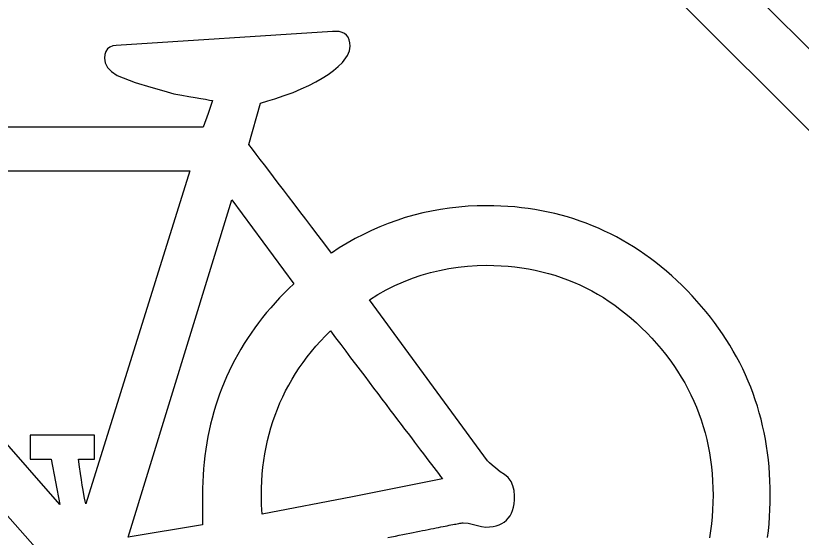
# Model space of a CAD drawing. Extents: x 99999.1 to 100096.1, y 99995 to 100010.7.
# Drawn here: x 100025.0451 to 100025.1791, y 100004.4513 to 100004.5402 of the extents above; entities that cross this region are included whole.
import ezdxf

# ---------------------------------------------------------------- set-up
doc = ezdxf.new("R2010")
doc.units = 0
doc.layers.add('TR_SN_ConstructionSigns', color=7, linetype='Continuous')

msp = doc.modelspace()

# ---------------------------------------------------------------- linework, layer by layer
at = {"layer": 'TR_SN_ConstructionSigns'}
for p, q in [((100025.31212, 100004.40276), (100025.06154, 100004.65334)), ((100025.05458, 100004.64638), (100025.30516, 100004.3958)), ((100025.09911, 100004.53748), (100025.06228, 100004.53512)), ((100025.09974, 100004.53751), (100025.09911, 100004.53748)), ((100025.1003, 100004.53746), (100025.09974, 100004.53751)), ((100025.10078, 100004.53733), (100025.1003, 100004.53746)), ((100025.1012, 100004.53713), (100025.10078, 100004.53733)), ((100025.10153, 100004.53686), (100025.1012, 100004.53713)), ((100025.10179, 100004.5365), (100025.10153, 100004.53686)), ((100025.10198, 100004.53607), (100025.10179, 100004.5365)), ((100025.06166, 100004.53502), (100025.06116, 100004.53481)), ((100025.06228, 100004.53512), (100025.06166, 100004.53502)), ((100025.10209, 100004.53557), (100025.10198, 100004.53607)), ((100025.10202, 100004.53421), (100025.10213, 100004.53498)), ((100025.10213, 100004.53498), (100025.10209, 100004.53557)), ((100025.06049, 100004.53408), (100025.06032, 100004.53355)), ((100025.06077, 100004.5345), (100025.06049, 100004.53408)), ((100025.06116, 100004.53481), (100025.06077, 100004.5345)), ((100025.1017, 100004.53337), (100025.10202, 100004.53421)), ((100025.06032, 100004.53355), (100025.06026, 100004.53292)), ((100025.06026, 100004.53292), (100025.0604, 100004.53212)), ((100025.10083, 100004.53219), (100025.1017, 100004.53337)), ((100025.0604, 100004.53212), (100025.0608, 100004.53137)), ((100025.0608, 100004.53137), (100025.06148, 100004.53065)), ((100025.09931, 100004.53081), (100025.10012, 100004.53149)), ((100025.10012, 100004.53149), (100025.10083, 100004.53219)), ((100025.06148, 100004.53065), (100025.06242, 100004.52997)), ((100025.06242, 100004.52997), (100025.06551, 100004.52881)), ((100025.0974, 100004.52951), (100025.09841, 100004.53015)), ((100025.09841, 100004.53015), (100025.09931, 100004.53081)), ((100025.06551, 100004.52881), (100025.06817, 100004.52798)), ((100025.0951, 100004.52827), (100025.0963, 100004.52888)), ((100025.0963, 100004.52888), (100025.0974, 100004.52951)), ((100025.06817, 100004.52798), (100025.07037, 100004.52737)), ((100025.07037, 100004.52737), (100025.07206, 100004.52688)), ((100025.09092, 100004.52655), (100025.09241, 100004.52711)), ((100025.09241, 100004.52711), (100025.0938, 100004.52768)), ((100025.0938, 100004.52768), (100025.0951, 100004.52827)), ((100025.07206, 100004.52688), (100025.07343, 100004.52664)), ((100025.07343, 100004.52664), (100025.07465, 100004.52642)), ((100025.07465, 100004.52642), (100025.07574, 100004.52623)), ((100025.07574, 100004.52623), (100025.07668, 100004.52606)), ((100025.07668, 100004.52606), (100025.07749, 100004.52592)), ((100025.07749, 100004.52592), (100025.07815, 100004.5258)), ((100025.07867, 100004.5257), (100025.07792, 100004.52348)), ((100025.07815, 100004.5258), (100025.07867, 100004.5257)), ((100025.08688, 100004.52528), (100025.08814, 100004.52569)), ((100025.08814, 100004.52569), (100025.08932, 100004.52602)), ((100025.08932, 100004.52602), (100025.09092, 100004.52655)), ((100025.08486, 100004.51823), (100025.08688, 100004.52528)), ((100025.07792, 100004.52348), (100025.07709, 100004.52119)), ((100025.07709, 100004.52119), (100025.0102, 100004.52119)), ((100025.08548, 100004.51743), (100025.08486, 100004.51823)), ((100025.08612, 100004.51659), (100025.08548, 100004.51743)), ((100025.08681, 100004.51569), (100025.08612, 100004.51659)), ((100025.08753, 100004.51475), (100025.08681, 100004.51569)), ((100025.00733, 100004.51374), (100025.0748, 100004.51374)), ((100025.0748, 100004.51374), (100025.05707, 100004.45699)), ((100025.08828, 100004.51377), (100025.08753, 100004.51475)), ((100025.08907, 100004.51273), (100025.08828, 100004.51377)), ((100025.0899, 100004.51164), (100025.08907, 100004.51273)), ((100025.09076, 100004.51051), (100025.0899, 100004.51164)), ((100025.05264, 100004.45683), (100025.00618, 100004.51006)), ((100025.09166, 100004.50933), (100025.09076, 100004.51051)), ((100025.06431, 100004.45131), (100025.08198, 100004.5088)), ((100025.08198, 100004.5088), (100025.09254, 100004.49449)), ((100025.0926, 100004.5081), (100025.09166, 100004.50933)), ((100025.09357, 100004.50682), (100025.0926, 100004.5081)), ((100025.11603, 100004.50688), (100025.11452, 100004.50656)), ((100025.11756, 100004.50716), (100025.11603, 100004.50688)), ((100025.1191, 100004.50738), (100025.11756, 100004.50716)), ((100025.12066, 100004.50755), (100025.1191, 100004.50738)), ((100025.12224, 100004.50768), (100025.12066, 100004.50755)), ((100025.12383, 100004.50775), (100025.12224, 100004.50768)), ((100025.12543, 100004.50778), (100025.12383, 100004.50775)), ((100025.12664, 100004.50777), (100025.12543, 100004.50778)), ((100025.12784, 100004.50773), (100025.12664, 100004.50777)), ((100025.12902, 100004.50766), (100025.12784, 100004.50773)), ((100025.1302, 100004.50757), (100025.12902, 100004.50766)), ((100025.13136, 100004.50745), (100025.1302, 100004.50757)), ((100025.13251, 100004.5073), (100025.13136, 100004.50745)), ((100025.13365, 100004.50713), (100025.13251, 100004.5073)), ((100025.13479, 100004.50693), (100025.13365, 100004.50713)), ((100025.13591, 100004.5067), (100025.13479, 100004.50693)), ((100025.09458, 100004.50549), (100025.09357, 100004.50682)), ((100025.11155, 100004.50576), (100025.11009, 100004.50529)), ((100025.11303, 100004.50618), (100025.11155, 100004.50576)), ((100025.11452, 100004.50656), (100025.11303, 100004.50618)), ((100025.13702, 100004.50645), (100025.13591, 100004.5067)), ((100025.13812, 100004.50617), (100025.13702, 100004.50645)), ((100025.13921, 100004.50587), (100025.13812, 100004.50617)), ((100025.14028, 100004.50553), (100025.13921, 100004.50587)), ((100025.14135, 100004.50517), (100025.14028, 100004.50553)), ((100025.09562, 100004.50412), (100025.09458, 100004.50549)), ((100025.10721, 100004.50419), (100025.1058, 100004.50357)), ((100025.10864, 100004.50476), (100025.10721, 100004.50419)), ((100025.11009, 100004.50529), (100025.10864, 100004.50476)), ((100025.14241, 100004.50479), (100025.14135, 100004.50517)), ((100025.14345, 100004.50438), (100025.14241, 100004.50479)), ((100025.14449, 100004.50394), (100025.14345, 100004.50438)), ((100025.0967, 100004.5027), (100025.09562, 100004.50412)), ((100025.1044, 100004.5029), (100025.10301, 100004.50217)), ((100025.1058, 100004.50357), (100025.1044, 100004.5029)), ((100025.14551, 100004.50347), (100025.14449, 100004.50394)), ((100025.14653, 100004.50298), (100025.14551, 100004.50347)), ((100025.14753, 100004.50246), (100025.14653, 100004.50298)), ((100025.09781, 100004.50123), (100025.0967, 100004.5027)), ((100025.10301, 100004.50217), (100025.10165, 100004.5014)), ((100025.14852, 100004.50192), (100025.14753, 100004.50246)), ((100025.14951, 100004.50135), (100025.14852, 100004.50192)), ((100025.00287, 100004.50074), (100025.05065, 100004.44715)), ((100025.09896, 100004.49971), (100025.09781, 100004.50123)), ((100025.1003, 100004.50058), (100025.09896, 100004.49971)), ((100025.10165, 100004.5014), (100025.1003, 100004.50058)), ((100025.15048, 100004.50075), (100025.14951, 100004.50135)), ((100025.15144, 100004.50013), (100025.15048, 100004.50075)), ((100025.15239, 100004.49948), (100025.15144, 100004.50013)), ((100025.15333, 100004.4988), (100025.15239, 100004.49948)), ((100025.12054, 100004.49732), (100025.12216, 100004.49749)), ((100025.12216, 100004.49749), (100025.12379, 100004.49759)), ((100025.12379, 100004.49759), (100025.12544, 100004.49763)), ((100025.12544, 100004.49763), (100025.12666, 100004.49761)), ((100025.12666, 100004.49761), (100025.12787, 100004.49756)), ((100025.12787, 100004.49756), (100025.12907, 100004.49748)), ((100025.15426, 100004.49809), (100025.15333, 100004.4988)), ((100025.15517, 100004.49736), (100025.15426, 100004.49809)), ((100025.11428, 100004.49593), (100025.11582, 100004.49638)), ((100025.11582, 100004.49638), (100025.11737, 100004.49676)), ((100025.11737, 100004.49676), (100025.11895, 100004.49707)), ((100025.11895, 100004.49707), (100025.12054, 100004.49732)), ((100025.12907, 100004.49748), (100025.13025, 100004.49736)), ((100025.13025, 100004.49736), (100025.13141, 100004.4972)), ((100025.13141, 100004.4972), (100025.13256, 100004.49702)), ((100025.13256, 100004.49702), (100025.1337, 100004.49679)), ((100025.1337, 100004.49679), (100025.13483, 100004.49654)), ((100025.13483, 100004.49654), (100025.13594, 100004.49625)), ((100025.13594, 100004.49625), (100025.13704, 100004.49592)), ((100025.15608, 100004.49661), (100025.15517, 100004.49736)), ((100025.15698, 100004.49582), (100025.15608, 100004.49661)), ((100025.10977, 100004.49416), (100025.11125, 100004.49482)), ((100025.11125, 100004.49482), (100025.11276, 100004.49541)), ((100025.11276, 100004.49541), (100025.11428, 100004.49593)), ((100025.13704, 100004.49592), (100025.13812, 100004.49557)), ((100025.13812, 100004.49557), (100025.13919, 100004.49517)), ((100025.13919, 100004.49517), (100025.14025, 100004.49475)), ((100025.15786, 100004.49501), (100025.15698, 100004.49582)), ((100025.15874, 100004.49418), (100025.15786, 100004.49501)), ((100025.09171, 100004.49369), (100025.0909, 100004.49289)), ((100025.09254, 100004.49449), (100025.09171, 100004.49369)), ((100025.10831, 100004.49343), (100025.10977, 100004.49416)), ((100025.14025, 100004.49475), (100025.14129, 100004.49429)), ((100025.14129, 100004.49429), (100025.14232, 100004.49379)), ((100025.14232, 100004.49379), (100025.14333, 100004.49327)), ((100025.1596, 100004.49331), (100025.15874, 100004.49418)), ((100025.0909, 100004.49289), (100025.09012, 100004.49207)), ((100025.10544, 100004.49176), (100025.10686, 100004.49263)), ((100025.10686, 100004.49263), (100025.10831, 100004.49343)), ((100025.14333, 100004.49327), (100025.14433, 100004.4927)), ((100025.14433, 100004.4927), (100025.14532, 100004.49211)), ((100025.16045, 100004.49243), (100025.1596, 100004.49331)), ((100025.16127, 100004.49154), (100025.16045, 100004.49243)), ((100025.08936, 100004.49124), (100025.08862, 100004.4904)), ((100025.09012, 100004.49207), (100025.08936, 100004.49124)), ((100025.12558, 100004.46431), (100025.10544, 100004.49176)), ((100025.14532, 100004.49211), (100025.14629, 100004.49148)), ((100025.14629, 100004.49148), (100025.14725, 100004.49081)), ((100025.14725, 100004.49081), (100025.14819, 100004.49011)), ((100025.16206, 100004.49063), (100025.16127, 100004.49154)), ((100025.0879, 100004.48956), (100025.08721, 100004.4887)), ((100025.08862, 100004.4904), (100025.0879, 100004.48956)), ((100025.14819, 100004.49011), (100025.14913, 100004.48938)), ((100025.16283, 100004.48972), (100025.16206, 100004.49063)), ((100025.16357, 100004.48879), (100025.16283, 100004.48972)), ((100025.08721, 100004.4887), (100025.08654, 100004.48783)), ((100025.14913, 100004.48938), (100025.15004, 100004.48861)), ((100025.15004, 100004.48861), (100025.15095, 100004.48781)), ((100025.16428, 100004.48785), (100025.16357, 100004.48879)), ((100025.08589, 100004.48696), (100025.08527, 100004.48607)), ((100025.08654, 100004.48783), (100025.08589, 100004.48696)), ((100025.15095, 100004.48781), (100025.15184, 100004.48697)), ((100025.15184, 100004.48697), (100025.15271, 100004.4861)), ((100025.16497, 100004.48691), (100025.16428, 100004.48785)), ((100025.16564, 100004.48595), (100025.16497, 100004.48691)), ((100025.08527, 100004.48607), (100025.08466, 100004.48517)), ((100025.0971, 100004.48471), (100025.09792, 100004.48559)), ((100025.09792, 100004.48559), (100025.09878, 100004.48646)), ((100025.09878, 100004.48646), (100025.09967, 100004.48528)), ((100025.15271, 100004.4861), (100025.15356, 100004.48521)), ((100025.16628, 100004.48498), (100025.16564, 100004.48595)), ((100025.08408, 100004.48427), (100025.08353, 100004.48335)), ((100025.08466, 100004.48517), (100025.08408, 100004.48427)), ((100025.09631, 100004.48382), (100025.0971, 100004.48471)), ((100025.09967, 100004.48528), (100025.10054, 100004.48412)), ((100025.10054, 100004.48412), (100025.10139, 100004.48299)), ((100025.15356, 100004.48521), (100025.15438, 100004.4843)), ((100025.15438, 100004.4843), (100025.15517, 100004.48338)), ((100025.16689, 100004.484), (100025.16628, 100004.48498)), ((100025.08353, 100004.48335), (100025.08299, 100004.48242)), ((100025.09482, 100004.482), (100025.09555, 100004.48292)), ((100025.09555, 100004.48292), (100025.09631, 100004.48382)), ((100025.10139, 100004.48299), (100025.10223, 100004.48188)), ((100025.15517, 100004.48338), (100025.15592, 100004.48245)), ((100025.16747, 100004.48301), (100025.16689, 100004.484)), ((100025.16803, 100004.482), (100025.16747, 100004.48301)), ((100025.08248, 100004.48149), (100025.08199, 100004.48054)), ((100025.08299, 100004.48242), (100025.08248, 100004.48149)), ((100025.09413, 100004.48107), (100025.09482, 100004.482)), ((100025.10223, 100004.48188), (100025.10305, 100004.4808)), ((100025.15592, 100004.48245), (100025.15664, 100004.4815)), ((100025.15664, 100004.4815), (100025.15732, 100004.48054)), ((100025.16857, 100004.48099), (100025.16803, 100004.482)), ((100025.08199, 100004.48054), (100025.08153, 100004.47959)), ((100025.09284, 100004.47916), (100025.09347, 100004.48012)), ((100025.09347, 100004.48012), (100025.09413, 100004.48107)), ((100025.10305, 100004.4808), (100025.10385, 100004.47974)), ((100025.15732, 100004.48054), (100025.15798, 100004.47956)), ((100025.16907, 100004.47997), (100025.16857, 100004.48099)), ((100025.08153, 100004.47959), (100025.08109, 100004.47862)), ((100025.09224, 100004.47819), (100025.09284, 100004.47916)), ((100025.10385, 100004.47974), (100025.10463, 100004.4787)), ((100025.15798, 100004.47956), (100025.1586, 100004.47857)), ((100025.16955, 100004.47893), (100025.16907, 100004.47997)), ((100025.17001, 100004.47788), (100025.16955, 100004.47893)), ((100025.08067, 100004.47764), (100025.08027, 100004.47666)), ((100025.08109, 100004.47862), (100025.08067, 100004.47764)), ((100025.09168, 100004.47721), (100025.09224, 100004.47819)), ((100025.10463, 100004.4787), (100025.10539, 100004.47769)), ((100025.10539, 100004.47769), (100025.10614, 100004.47671)), ((100025.1586, 100004.47857), (100025.15918, 100004.47757)), ((100025.15918, 100004.47757), (100025.15973, 100004.47656)), ((100025.17044, 100004.47683), (100025.17001, 100004.47788)), ((100025.08027, 100004.47666), (100025.07989, 100004.47566)), ((100025.09065, 100004.4752), (100025.09115, 100004.47621)), ((100025.09115, 100004.47621), (100025.09168, 100004.47721)), ((100025.10614, 100004.47671), (100025.10686, 100004.47575)), ((100025.15973, 100004.47656), (100025.16025, 100004.47553)), ((100025.17084, 100004.47576), (100025.17044, 100004.47683)), ((100025.07989, 100004.47566), (100025.07954, 100004.47466)), ((100025.09018, 100004.47417), (100025.09065, 100004.4752)), ((100025.10686, 100004.47575), (100025.10757, 100004.47481)), ((100025.10757, 100004.47481), (100025.10826, 100004.4739)), ((100025.16025, 100004.47553), (100025.16073, 100004.47448)), ((100025.17122, 100004.47468), (100025.17084, 100004.47576)), ((100025.07921, 100004.47364), (100025.0789, 100004.47262)), ((100025.07954, 100004.47466), (100025.07921, 100004.47364)), ((100025.08974, 100004.47313), (100025.09018, 100004.47417)), ((100025.10826, 100004.4739), (100025.10893, 100004.47301)), ((100025.16073, 100004.47448), (100025.16119, 100004.47342)), ((100025.16119, 100004.47342), (100025.1616, 100004.47235)), ((100025.17157, 100004.47359), (100025.17122, 100004.47468)), ((100025.1719, 100004.47249), (100025.17157, 100004.47359)), ((100025.0789, 100004.47262), (100025.07862, 100004.47158)), ((100025.08897, 100004.47102), (100025.08934, 100004.47208)), ((100025.08934, 100004.47208), (100025.08974, 100004.47313)), ((100025.10893, 100004.47301), (100025.10959, 100004.47214)), ((100025.10959, 100004.47214), (100025.11022, 100004.47131)), ((100025.1616, 100004.47235), (100025.16199, 100004.47127)), ((100025.1722, 100004.47138), (100025.1719, 100004.47249)), ((100025.07862, 100004.47158), (100025.07836, 100004.47054)), ((100025.08863, 100004.46994), (100025.08897, 100004.47102)), ((100025.11022, 100004.47131), (100025.11084, 100004.47049)), ((100025.16199, 100004.47127), (100025.16234, 100004.47017)), ((100025.17247, 100004.47026), (100025.1722, 100004.47138)), ((100025.07812, 100004.46949), (100025.0779, 100004.46842)), ((100025.07836, 100004.47054), (100025.07812, 100004.46949)), ((100025.08832, 100004.46885), (100025.08863, 100004.46994)), ((100025.11084, 100004.47049), (100025.11144, 100004.4697)), ((100025.11144, 100004.4697), (100025.11202, 100004.46894)), ((100025.16234, 100004.47017), (100025.16266, 100004.46906)), ((100025.17272, 100004.46912), (100025.17247, 100004.47026)), ((100025.05856, 100004.46867), (100025.04761, 100004.46867)), ((100025.04761, 100004.46867), (100025.04761, 100004.46457)), ((100025.05856, 100004.46457), (100025.05856, 100004.46867)), ((100025.0779, 100004.46842), (100025.07771, 100004.46735)), ((100025.08805, 100004.46774), (100025.08832, 100004.46885)), ((100025.11202, 100004.46894), (100025.11258, 100004.46819)), ((100025.11258, 100004.46819), (100025.11313, 100004.46748)), ((100025.16266, 100004.46906), (100025.16294, 100004.46793)), ((100025.17294, 100004.46798), (100025.17272, 100004.46912)), ((100025.07771, 100004.46735), (100025.07754, 100004.46626)), ((100025.08781, 100004.46663), (100025.08805, 100004.46774)), ((100025.11313, 100004.46748), (100025.11365, 100004.46678)), ((100025.11365, 100004.46678), (100025.11416, 100004.46612)), ((100025.16294, 100004.46793), (100025.16319, 100004.46679)), ((100025.16319, 100004.46679), (100025.16341, 100004.46564)), ((100025.17313, 100004.46682), (100025.17294, 100004.46798)), ((100025.1733, 100004.46566), (100025.17313, 100004.46682)), ((100025.07754, 100004.46626), (100025.07739, 100004.46517)), ((100025.08742, 100004.46435), (100025.0876, 100004.4655)), ((100025.0876, 100004.4655), (100025.08781, 100004.46663)), ((100025.11416, 100004.46612), (100025.11465, 100004.46547)), ((100025.11465, 100004.46547), (100025.11512, 100004.46485)), ((100025.16341, 100004.46564), (100025.16359, 100004.46447)), ((100025.17345, 100004.46448), (100025.1733, 100004.46566)), ((100025.04761, 100004.46457), (100025.0512, 100004.46457)), ((100025.0512, 100004.46457), (100025.05264, 100004.45683)), ((100025.05599, 100004.4633), (100025.05581, 100004.46457)), ((100025.05581, 100004.46457), (100025.05856, 100004.46457)), ((100025.07727, 100004.46407), (100025.07717, 100004.46295)), ((100025.07739, 100004.46517), (100025.07727, 100004.46407)), ((100025.08728, 100004.46319), (100025.08742, 100004.46435)), ((100025.11512, 100004.46485), (100025.11557, 100004.46426)), ((100025.11557, 100004.46426), (100025.11601, 100004.46369)), ((100025.12566, 100004.46419), (100025.12558, 100004.46431)), ((100025.12592, 100004.46394), (100025.12566, 100004.46419)), ((100025.16359, 100004.46447), (100025.16374, 100004.46329)), ((100025.17356, 100004.46329), (100025.17345, 100004.46448)), ((100025.05616, 100004.46213), (100025.05599, 100004.4633)), ((100025.07717, 100004.46295), (100025.07709, 100004.46183)), ((100025.08716, 100004.46202), (100025.08728, 100004.46319)), ((100025.11601, 100004.46369), (100025.11642, 100004.46314)), ((100025.11642, 100004.46314), (100025.11682, 100004.46262)), ((100025.12635, 100004.46356), (100025.12592, 100004.46394)), ((100025.12696, 100004.46305), (100025.12635, 100004.46356)), ((100025.12773, 100004.46241), (100025.12696, 100004.46305)), ((100025.16374, 100004.46329), (100025.16386, 100004.46209)), ((100025.17365, 100004.46209), (100025.17356, 100004.46329)), ((100025.05632, 100004.46107), (100025.05616, 100004.46213)), ((100025.07709, 100004.46183), (100025.07703, 100004.46069)), ((100025.08708, 100004.46084), (100025.08716, 100004.46202)), ((100025.11682, 100004.46262), (100025.1172, 100004.46213)), ((100025.1172, 100004.46213), (100025.11756, 100004.46165)), ((100025.11756, 100004.46165), (100025.11791, 100004.46121)), ((100025.12848, 100004.46197), (100025.12773, 100004.46241)), ((100025.12909, 100004.46143), (100025.12848, 100004.46197)), ((100025.12957, 100004.46079), (100025.12909, 100004.46143)), ((100025.16386, 100004.46209), (100025.16394, 100004.46089)), ((100025.17372, 100004.46088), (100025.17365, 100004.46209)), ((100025.05647, 100004.46012), (100025.05632, 100004.46107)), ((100025.05661, 100004.45928), (100025.05647, 100004.46012)), ((100025.07703, 100004.46069), (100025.077, 100004.45955)), ((100025.08703, 100004.45964), (100025.08708, 100004.46084)), ((100025.11791, 100004.46121), (100025.10254, 100004.45817)), ((100025.12991, 100004.46006), (100025.12957, 100004.46079)), ((100025.13011, 100004.45923), (100025.12991, 100004.46006)), ((100025.16394, 100004.46089), (100025.16399, 100004.45966)), ((100025.17376, 100004.45966), (100025.17372, 100004.46088)), ((100025.05674, 100004.45854), (100025.05661, 100004.45928)), ((100025.077, 100004.45955), (100025.07698, 100004.4584)), ((100025.08702, 100004.45843), (100025.08703, 100004.45964)), ((100025.13018, 100004.4583), (100025.13011, 100004.45923)), ((100025.16399, 100004.45966), (100025.16401, 100004.45843)), ((100025.17377, 100004.45843), (100025.17376, 100004.45966)), ((100025.05686, 100004.45792), (100025.05674, 100004.45854)), ((100025.05697, 100004.4574), (100025.05686, 100004.45792)), ((100025.05707, 100004.45699), (100025.05697, 100004.4574)), ((100025.07698, 100004.4584), (100025.07699, 100004.45605)), ((100025.08706, 100004.45682), (100025.08702, 100004.45843)), ((100025.10254, 100004.45817), (100025.08717, 100004.4552)), ((100025.13009, 100004.45698), (100025.13016, 100004.45762)), ((100025.13016, 100004.45762), (100025.13018, 100004.4583)), ((100025.16401, 100004.45843), (100025.16399, 100004.45718)), ((100025.17376, 100004.4572), (100025.17377, 100004.45843)), ((100025.07699, 100004.45605), (100025.07699, 100004.45341)), ((100025.08717, 100004.4552), (100025.08706, 100004.45682)), ((100025.12983, 100004.45585), (100025.12998, 100004.45639)), ((100025.12998, 100004.45639), (100025.13009, 100004.45698)), ((100025.16399, 100004.45718), (100025.16394, 100004.45595)), ((100025.17365, 100004.45477), (100025.17372, 100004.45598)), ((100025.17372, 100004.45598), (100025.17376, 100004.4572)), ((100025.12911, 100004.45452), (100025.1294, 100004.45492)), ((100025.1294, 100004.45492), (100025.12964, 100004.45536)), ((100025.12964, 100004.45536), (100025.12983, 100004.45585)), ((100025.16386, 100004.45473), (100025.16374, 100004.45353)), ((100025.16394, 100004.45595), (100025.16386, 100004.45473)), ((100025.17356, 100004.45357), (100025.17365, 100004.45477)), ((100025.07699, 100004.45341), (100025.06431, 100004.45131)), ((100025.11869, 100004.45323), (100025.11902, 100004.4533)), ((100025.11902, 100004.4533), (100025.11933, 100004.45336)), ((100025.11933, 100004.45336), (100025.11963, 100004.45342)), ((100025.11963, 100004.45342), (100025.11991, 100004.45347)), ((100025.11991, 100004.45347), (100025.12018, 100004.45352)), ((100025.12018, 100004.45352), (100025.12042, 100004.45357)), ((100025.12042, 100004.45357), (100025.12065, 100004.45361)), ((100025.12065, 100004.45361), (100025.12087, 100004.45365)), ((100025.12087, 100004.45365), (100025.12106, 100004.45369)), ((100025.12106, 100004.45369), (100025.12124, 100004.45372)), ((100025.12124, 100004.45372), (100025.1214, 100004.45375)), ((100025.1214, 100004.45375), (100025.12227, 100004.45366)), ((100025.12227, 100004.45366), (100025.12342, 100004.45338)), ((100025.12342, 100004.45338), (100025.12453, 100004.4531)), ((100025.12705, 100004.45322), (100025.12755, 100004.45339)), ((100025.12755, 100004.45339), (100025.12801, 100004.4536)), ((100025.12801, 100004.4536), (100025.12842, 100004.45386)), ((100025.12842, 100004.45386), (100025.12879, 100004.45416)), ((100025.12879, 100004.45416), (100025.12911, 100004.45452)), ((100025.16374, 100004.45353), (100025.16359, 100004.45234)), ((100025.17345, 100004.45238), (100025.17356, 100004.45357)), ((100025.11172, 100004.45185), (100025.1123, 100004.45197)), ((100025.1123, 100004.45197), (100025.11287, 100004.45208)), ((100025.11287, 100004.45208), (100025.11341, 100004.45219)), ((100025.11341, 100004.45219), (100025.11395, 100004.4523)), ((100025.11395, 100004.4523), (100025.11446, 100004.4524)), ((100025.11446, 100004.4524), (100025.11496, 100004.4525)), ((100025.11496, 100004.4525), (100025.11544, 100004.45259)), ((100025.11544, 100004.45259), (100025.11591, 100004.45269)), ((100025.11591, 100004.45269), (100025.11635, 100004.45278)), ((100025.11635, 100004.45278), (100025.11679, 100004.45286)), ((100025.11679, 100004.45286), (100025.1172, 100004.45294)), ((100025.1172, 100004.45294), (100025.1176, 100004.45302)), ((100025.1176, 100004.45302), (100025.11798, 100004.4531)), ((100025.11798, 100004.4531), (100025.11834, 100004.45317)), ((100025.11834, 100004.45317), (100025.11869, 100004.45323)), ((100025.12453, 100004.4531), (100025.12529, 100004.45301)), ((100025.12529, 100004.45301), (100025.12592, 100004.45304)), ((100025.12592, 100004.45304), (100025.12651, 100004.45311)), ((100025.12651, 100004.45311), (100025.12705, 100004.45322)), ((100025.16359, 100004.45234), (100025.16341, 100004.45117)), ((100025.1733, 100004.4512), (100025.17345, 100004.45238)), ((100025.10856, 100004.45121), (100025.10922, 100004.45134)), ((100025.10922, 100004.45134), (100025.10987, 100004.45148)), ((100025.10987, 100004.45148), (100025.1105, 100004.4516)), ((100025.1105, 100004.4516), (100025.11112, 100004.45173)), ((100025.11112, 100004.45173), (100025.11172, 100004.45185))]:
    msp.add_line(p, q, dxfattribs=at)

doc.saveas('drawing.dxf')
